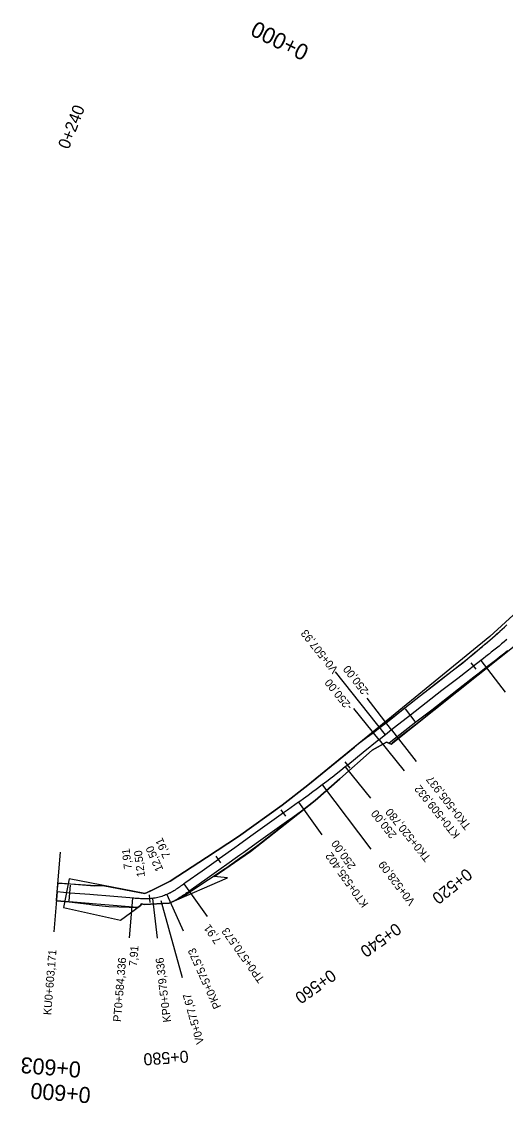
# Model space of a CAD drawing. Extents: x -636600 to -628587, y -1090963 to -1085869.
# Drawn here: x -635422.9 to -635302.1, y -1089536.4 to -1089266.1 of the extents above; entities that cross this region are included whole.
import ezdxf

# ---------------------------------------------------------------- set-up
doc = ezdxf.new("R2010")
doc.units = 0
for name, color, linetype in [('01_PARCELY_NÁVRH_PC', 7, 'Continuous'), ('HEKTOMETRY100', 7, 'Continuous'), ('HEKTOMETRY20', 7, 'Continuous'), ('HL_BODY', 7, 'Continuous'), ('POLOMERY', 7, 'Continuous'), ('situace_osa', 7, 'Continuous'), ('situace_těleso', 7, 'Continuous'), ('situace_vozovka', 7, 'Continuous'), ('VRCHOLY', 7, 'Continuous')]:
    doc.layers.add(name, color=color, linetype=linetype)

msp = doc.modelspace()

# ---------------------------------------------------------------- linework, layer by layer
at = {"layer": '01_PARCELY_NÁVRH_PC'}
msp.add_lwpolyline([(-635299.18, -1089413.47), (-635305.94, -1089419.73), (-635351.42, -1089456.88), (-635357.8, -1089461.89), (-635368.77, -1089469.7), (-635376.71, -1089474.96), (-635385.83, -1089480.9), (-635390.75, -1089483.35), (-635392.11, -1089483.99), (-635411.04, -1089480.3), (-635412.42, -1089487.46), (-635398.18, -1089490.6), (-635393.18, -1089486.99), (-635392.92, -1089486.52), (-635392.27, -1089486.71), (-635386.02, -1089486.34), (-635371.48, -1089480.08), (-635374.79, -1089479.73), (-635365.77, -1089473.46), (-635349.55, -1089460.7), (-635343.4, -1089455.27), (-635335.34, -1089448.16), (-635331.74, -1089446.14), (-635330.57, -1089446.64), (-635298.21, -1089420.81)], dxfattribs=at)
at = {"layer": 'HEKTOMETRY100'}
for points in [[(-635324.58, -1089440.98), (-635327.03, -1089437.83)], [(-635414.15, -1089485.57), (-635413.83, -1089481.59)], [(-635410.99, -1089485.83), (-635410.67, -1089481.85)]]:
    msp.add_lwpolyline(points, dxfattribs=at)
at = {"layer": 'HEKTOMETRY20'}
for points in [[(-635309.41, -1089427.9), (-635310.64, -1089426.33)], [(-635340.84, -1089452.63), (-635342.09, -1089451.07)], [(-635356.89, -1089464.65), (-635358.05, -1089463.02)], [(-635373.17, -1089476.26), (-635374.33, -1089474.63)], [(-635414.07, -1089484.58), (-635413.91, -1089482.58)], [(-635390.82, -1089486.25), (-635390.96, -1089484.26)]]:
    msp.add_lwpolyline(points, dxfattribs=at)
at = {"layer": 'HL_BODY'}
for points in [[(-635308.24, -1089425.73), (-635302.1, -1089433.62)], [(-635330.49, -1089443.05), (-635324.34, -1089450.94)], [(-635333.62, -1089445.53), (-635327.35, -1089453.32)], [(-635342.07, -1089452.34), (-635335.8, -1089460.13)], [(-635353.72, -1089461.17), (-635347.92, -1089469.31)], [(-635382.36, -1089481.58), (-635376.56, -1089489.72)], [(-635413.99, -1089483.58), (-635414.81, -1089493.55)], [(-635395.22, -1089485.12), (-635396.03, -1089495.08)], [(-635390.23, -1089485.19), (-635389.05, -1089495.12)], [(-635386.61, -1089484.2), (-635382.54, -1089493.33)]]:
    msp.add_lwpolyline(points, dxfattribs=at)
at = {"layer": 'POLOMERY'}
for points in [[(-635308.24, -1089425.73), (-635302.1, -1089433.62)], [(-635330.49, -1089443.05), (-635336.63, -1089435.16)], [(-635333.62, -1089445.53), (-635339.89, -1089437.74)], [(-635342.07, -1089452.34), (-635335.8, -1089460.13)], [(-635353.72, -1089461.17), (-635347.92, -1089469.31)], [(-635413.99, -1089483.58), (-635413.17, -1089473.61)], [(-635382.36, -1089481.58), (-635376.56, -1089489.72)], [(-635395.22, -1089485.12), (-635396.03, -1089495.08)], [(-635390.23, -1089485.19), (-635389.05, -1089495.12)], [(-635386.61, -1089484.2), (-635382.54, -1089493.33)]]:
    msp.add_lwpolyline(points, dxfattribs=at)
at = {"layer": 'situace_osa'}
msp.add_lwpolyline([(-635301.74, -1089420.51), (-635302.2, -1089420.9), (-635302.38, -1089421.05), (-635303.02, -1089421.58), (-635303.67, -1089422.11), (-635304.31, -1089422.63), (-635304.96, -1089423.15), (-635305.62, -1089423.67), (-635306.08, -1089424.04), (-635306.27, -1089424.19), (-635306.93, -1089424.7), (-635307.59, -1089425.21), (-635308.24, -1089425.73), (-635310.03, -1089427.12), (-635311.32, -1089428.12), (-635313.97, -1089430.19), (-635317.92, -1089433.26), (-635321.86, -1089436.33), (-635325.8, -1089439.41), (-635329.75, -1089442.48), (-635330.49, -1089443.05), (-635332.06, -1089444.29), (-635333.62, -1089445.53), (-635333.66, -1089445.56), (-635333.67, -1089445.58), (-635337.57, -1089448.71), (-635341.46, -1089451.85), (-635342.07, -1089452.34), (-635343.21, -1089453.25), (-635344.36, -1089454.16), (-635345.37, -1089454.94), (-635345.38, -1089454.95), (-635345.51, -1089455.06), (-635346.67, -1089455.95), (-635347.83, -1089456.84), (-635349, -1089457.72), (-635349.36, -1089457.98), (-635350.17, -1089458.59), (-635351.35, -1089459.45), (-635352.53, -1089460.31), (-635353.4, -1089460.93), (-635353.72, -1089461.17), (-635356.49, -1089463.14), (-635357.47, -1089463.83), (-635361.54, -1089466.74), (-635365.61, -1089469.64), (-635368.7, -1089471.84), (-635369.68, -1089472.54), (-635373.57, -1089475.31), (-635373.75, -1089475.44), (-635377.83, -1089478.34), (-635381.9, -1089481.25), (-635382.36, -1089481.58), (-635382.64, -1089481.77), (-635382.91, -1089481.97), (-635383.18, -1089482.16), (-635383.45, -1089482.35), (-635383.73, -1089482.54), (-635384, -1089482.72), (-635384.28, -1089482.91), (-635384.56, -1089483.09), (-635384.85, -1089483.26), (-635385.13, -1089483.43), (-635385.42, -1089483.6), (-635385.71, -1089483.76), (-635385.89, -1089483.85), (-635386.01, -1089483.91), (-635386.09, -1089483.95), (-635386.31, -1089484.06), (-635386.61, -1089484.2), (-635386.93, -1089484.33), (-635387.24, -1089484.46), (-635387.57, -1089484.58), (-635387.89, -1089484.69), (-635388.22, -1089484.79), (-635388.55, -1089484.88), (-635388.88, -1089484.96), (-635389.21, -1089485.03), (-635389.55, -1089485.09), (-635389.89, -1089485.15), (-635389.95, -1089485.16), (-635390.23, -1089485.19), (-635390.56, -1089485.23), (-635390.89, -1089485.26), (-635390.89, -1089485.26), (-635391.22, -1089485.27), (-635391.56, -1089485.29), (-635391.89, -1089485.29), (-635392.22, -1089485.29), (-635392.56, -1089485.29), (-635392.89, -1089485.28), (-635393.22, -1089485.26), (-635393.55, -1089485.24), (-635393.89, -1089485.22), (-635394.22, -1089485.2), (-635394.55, -1089485.17), (-635394.88, -1089485.15), (-635395.22, -1089485.12), (-635395.88, -1089485.06), (-635400.86, -1089484.66), (-635404.97, -1089484.32), (-635405.85, -1089484.25), (-635410.83, -1089483.84), (-635413.98, -1089483.58)], dxfattribs=at)
at = {"layer": 'situace_těleso'}
for points in [[(-635337.81, -1089445.76), (-635335.12, -1089443.78), (-635335.11, -1089443.76), (-635335.07, -1089443.73), (-635333.47, -1089442.5), (-635331.87, -1089441.28), (-635331.14, -1089440.69), (-635327.23, -1089437.57), (-635323.32, -1089434.45), (-635319.38, -1089431.38), (-635315.4, -1089428.35), (-635312.73, -1089426.3), (-635311.47, -1089425.26), (-635309.73, -1089423.82), (-635309.09, -1089423.28), (-635308.45, -1089422.75), (-635307.82, -1089422.22), (-635307.64, -1089422.07), (-635307.19, -1089421.68), (-635306.56, -1089421.15), (-635305.94, -1089420.61), (-635305.32, -1089420.07), (-635304.71, -1089419.53), (-635304.1, -1089419), (-635303.92, -1089418.84), (-635303.49, -1089418.46), (-635302.88, -1089417.93), (-635302.28, -1089417.39), (-635301.71, -1089416.85)], [(-635301.5, -1089423.42), (-635302.16, -1089423.96), (-635302.82, -1089424.49), (-635303.48, -1089425.01), (-635304.15, -1089425.53), (-635304.62, -1089425.9), (-635304.81, -1089426.05), (-635305.47, -1089426.57), (-635306.13, -1089427.08), (-635306.79, -1089427.6), (-635308.57, -1089428.99), (-635309.85, -1089430), (-635312.49, -1089432.1), (-635316.37, -1089435.24), (-635320.26, -1089438.38), (-635324.16, -1089441.52), (-635328.13, -1089444.55), (-635328.88, -1089445.12), (-635330.38, -1089446.41), (-635330.63, -1089446.62)], [(-635402.58, -1089481.95), (-635392.11, -1089483.99), (-635390.75, -1089483.35), (-635385.83, -1089480.9), (-635376.71, -1089474.96), (-635368.77, -1089469.7), (-635357.8, -1089461.89), (-635351.42, -1089456.88), (-635337.81, -1089445.76)], [(-635330.63, -1089446.62), (-635331.74, -1089446.14), (-635335.34, -1089448.16), (-635343.4, -1089455.27), (-635349.55, -1089460.7), (-635363.87, -1089471.96)], [(-635330.67, -1089446.6), (-635331.74, -1089446.14), (-635335.34, -1089448.16), (-635343.4, -1089455.27), (-635349.55, -1089460.7), (-635363.6, -1089471.75)], [(-635363.87, -1089471.96), (-635363.92, -1089472), (-635367.02, -1089474.21), (-635368, -1089474.91), (-635371.86, -1089477.69), (-635372.05, -1089477.83), (-635376.25, -1089480.55), (-635380.42, -1089483.31), (-635380.9, -1089483.63), (-635381.17, -1089483.82), (-635381.45, -1089484.03), (-635381.72, -1089484.23), (-635382.01, -1089484.44), (-635382.3, -1089484.64), (-635382.59, -1089484.85), (-635382.66, -1089484.89)], [(-635394.2, -1089487.68), (-635394.39, -1089487.46), (-635394.73, -1089487.45), (-635395.07, -1089487.44), (-635395.41, -1089487.43), (-635396.07, -1089487.42), (-635401.08, -1089487.3), (-635405.18, -1089486.89), (-635406.05, -1089486.74), (-635411.02, -1089486.15), (-635414.17, -1089485.86), (-635414.16, -1089485.82), (-635413.98, -1089483.58), (-635413.8, -1089481.34), (-635413.8, -1089481.34), (-635410.64, -1089481.53), (-635405.66, -1089481.97), (-635404.79, -1089482.03), (-635402.58, -1089481.95)], [(-635382.66, -1089484.89), (-635386.02, -1089486.34), (-635392.27, -1089486.71), (-635392.92, -1089486.52), (-635393.18, -1089486.99), (-635394.2, -1089487.68)]]:
    msp.add_lwpolyline(points, dxfattribs=at)
at = {"layer": 'situace_vozovka'}
for points in [[(-635301.71, -1089416.85), (-635302.28, -1089417.4), (-635302.86, -1089417.95), (-635303.46, -1089418.49), (-635303.89, -1089418.88), (-635304.06, -1089419.04), (-635304.67, -1089419.58), (-635305.29, -1089420.12), (-635305.91, -1089420.65), (-635306.53, -1089421.19), (-635307.16, -1089421.72), (-635307.61, -1089422.1), (-635307.79, -1089422.25), (-635308.43, -1089422.79), (-635309.06, -1089423.32), (-635309.7, -1089423.85), (-635311.44, -1089425.3), (-635312.7, -1089426.35), (-635315.35, -1089428.41), (-635319.3, -1089431.49), (-635323.24, -1089434.56), (-635327.19, -1089437.63), (-635331.13, -1089440.7), (-635331.87, -1089441.28), (-635333.46, -1089442.52), (-635335.03, -1089443.78), (-635335.07, -1089443.81), (-635335.08, -1089443.82), (-635339.08, -1089446.84), (-635339.77, -1089447.36)], [(-635301.59, -1089423.32), (-635302.25, -1089423.86), (-635302.9, -1089424.39), (-635303.56, -1089424.91), (-635304.22, -1089425.44), (-635304.69, -1089425.81), (-635304.88, -1089425.96), (-635305.54, -1089426.47), (-635306.2, -1089426.99), (-635306.86, -1089427.5), (-635308.64, -1089428.89), (-635309.93, -1089429.9), (-635312.59, -1089431.96), (-635316.53, -1089435.04), (-635320.48, -1089438.11), (-635324.42, -1089441.18), (-635328.37, -1089444.25), (-635329.11, -1089444.83), (-635330.66, -1089446.05), (-635331.11, -1089446.41)], [(-635402.18, -1089482.03), (-635392.11, -1089483.99), (-635385.83, -1089480.9), (-635376.71, -1089474.96), (-635368.77, -1089469.7), (-635357.8, -1089461.89), (-635351.42, -1089456.88), (-635339.77, -1089447.36)], [(-635331.11, -1089446.41), (-635331.74, -1089446.14), (-635335.34, -1089448.16), (-635343.4, -1089455.27), (-635349.55, -1089460.7), (-635352.99, -1089463.41)], [(-635352.99, -1089463.41), (-635355.18, -1089464.97), (-635356.16, -1089465.67), (-635360.23, -1089468.57), (-635364.3, -1089471.47), (-635367.4, -1089473.68), (-635368.38, -1089474.37), (-635372.26, -1089477.14), (-635372.45, -1089477.27), (-635376.52, -1089480.18), (-635380.59, -1089483.08), (-635381.06, -1089483.41), (-635381.33, -1089483.61), (-635381.61, -1089483.8), (-635381.89, -1089484), (-635382.17, -1089484.2), (-635382.46, -1089484.4), (-635382.76, -1089484.6), (-635383.06, -1089484.79), (-635383.36, -1089484.99), (-635383.68, -1089485.18), (-635383.99, -1089485.37), (-635384.32, -1089485.56), (-635384.65, -1089485.74), (-635384.75, -1089485.79)], [(-635402.18, -1089482.03), (-635404.79, -1089482.08), (-635405.66, -1089482), (-635410.64, -1089481.6), (-635413.8, -1089481.34)], [(-635393.89, -1089487.48), (-635394.04, -1089487.47), (-635394.39, -1089487.44), (-635394.73, -1089487.42), (-635395.07, -1089487.39), (-635395.4, -1089487.36), (-635396.06, -1089487.31), (-635401.05, -1089486.9), (-635405.16, -1089486.56), (-635406.03, -1089486.49), (-635411.01, -1089486.08), (-635414.16, -1089485.82)], [(-635384.75, -1089485.79), (-635386.02, -1089486.34), (-635392.27, -1089486.71), (-635392.92, -1089486.52), (-635393.18, -1089486.99), (-635393.89, -1089487.48)]]:
    msp.add_lwpolyline(points, dxfattribs=at)
at = {"layer": 'VRCHOLY'}
for points in [[(-635332.06, -1089444.28), (-635344.48, -1089428.6)], [(-635347.77, -1089456.92), (-635335.69, -1089472.86)], [(-635388.14, -1089485.7), (-635382.83, -1089504.98)]]:
    msp.add_lwpolyline(points, dxfattribs=at)

# ---------------------------------------------------------------- texts
at = {"layer": 'HEKTOMETRY100'}
for s, rotation, p in [('0+000', 153.712, (-635350.81, -1089272.38)), ('0+603', 175.313, (-635407.96, -1089526.05)), ('0+600', 175.313, (-635405.51, -1089532.44))]:
    msp.add_text(s, height=4, rotation=rotation, dxfattribs=at).set_placement(p)
at = {"layer": 'HEKTOMETRY20'}
for s, rotation, p in [('0+240', 68.7978, (-635411.11, -1089298.13)), ('0+520', 218.8304, (-635311.9, -1089477.48)), ('0+540', 215.4792, (-635329.46, -1089491.15)), ('0+560', 215.4792, (-635345.74, -1089502.76)), ('0+580', 183.9289, (-635381.31, -1089523.19))]:
    msp.add_text(s, height=3, rotation=rotation, dxfattribs=at).set_placement(p)
at = {"layer": 'HL_BODY'}
for s, rotation, p in [('TK0+505,937', 127.9148, (-635310.54, -1089467.04)), ('KT0+509,932', 128.8304, (-635313.29, -1089469.2)), ('TK0+520,780', 128.8304, (-635320.54, -1089475.01)), ('KT0+535,402', 125.4792, (-635336.19, -1089486.57)), ('TP0+570,573', 125.4792, (-635362.1, -1089505.41)), ('KU0+603,171', 85.313, (-635415.51, -1089514.41)), ('PK0+575,573', 114.02, (-635373.01, -1089512.27)), ('PT0+584,336', 85.313, (-635398.07, -1089516.11)), ('KP0+579,336', 96.7721, (-635385.56, -1089516.04))]:
    msp.add_text(s, height=2, rotation=rotation, dxfattribs=at).set_placement(p)
at = {"layer": 'POLOMERY'}
for s, rotation, p in [('-250,00', 127.9148, (-635335.64, -1089433.89)), ('-250,00', 128.8304, (-635340.14, -1089437.17)), ('250,00', 128.8304, (-635329.13, -1089469.21)), ('7,91', 114.02, (-635385.65, -1089474.61)), ('250,00', 125.4792, (-635339.35, -1089477.03)), ('7,91', 96.7721, (-635395.32, -1089477.79)), ('12,50', 96.7721, (-635392.07, -1089479.73)), ('12,50', 114.02, (-635387.45, -1089477.95)), ('7,91', 125.4792, (-635372.93, -1089495.68)), ('7,91', 85.313, (-635394.11, -1089502.23))]:
    msp.add_text(s, height=2, rotation=rotation, dxfattribs=at).set_placement(p)
at = {"layer": 'VRCHOLY'}
for s, rotation, p in [('V0+507,93', 128.3726, (-635343.7, -1089427.98)), ('V0+528,09', 127.1548, (-635324.5, -1089485.97)), ('V0+577,67', 105.3961, (-635377.3, -1089521.31))]:
    msp.add_text(s, height=2, rotation=rotation, dxfattribs=at).set_placement(p)

doc.saveas('drawing.dxf')
